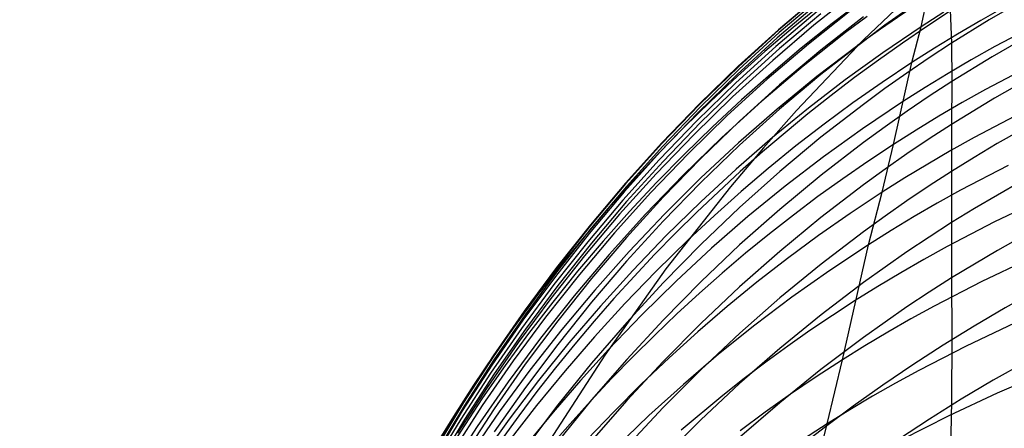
# Model space of a CAD drawing. Extents: x -383 to 1849, y -1185 to -529.
# Tile 826 of 870: x 1815.37 to 1824.24, y -920.24 to -916.56. Entities that reach past the tile are written whole.
import ezdxf

# ---------------------------------------------------------------- set-up
doc = ezdxf.new("R2010")
doc.units = 0
doc.layers.add('PREDEFINITO', color=7, linetype='CONTINUOUS')

msp = doc.modelspace()

# ---------------------------------------------------------------- linework, layer by layer
at = {"layer": 'PREDEFINITO'}
for p, q in [((1823.5923, -916.1566, 563.7276), (1822.9725, -916.7435, 562.2665)), ((1822.5786, -916.3381, 577.5248), (1822.2069, -916.6531, 577.5044)), ((1822.5796, -916.3423, 575.5199), (1822.2079, -916.6579, 575.5075)), ((1822.5874, -916.3622, 573.7502), (1822.2158, -916.6783, 573.7405)), ((1822.9098, -916.3103, 567.9559), (1822.5276, -916.613, 567.9693)), ((1823.4944, -916.6271, 560.1591), (1823.5503, -916.3566, 562.0964)), ((1824.4509, -916.3622, 591.7368), (1824.1057, -916.5633, 591.6914)), ((1822.5672, -916.4107, 571.8379), (1822.1957, -916.7269, 571.8357)), ((1824.2409, -916.4499, 558.1399), (1824.0296, -916.5692, 558.1621)), ((1822.5564, -916.4879, 569.8989), (1822.1846, -916.8037, 569.9049)), ((1822.5899, -916.5085, 581.5629), (1822.2183, -916.8226, 581.5261)), ((1822.8603, -916.4795, 566.0227), (1822.4785, -916.782, 566.0439)), ((1822.9725, -916.538, 585.5644), (1822.5904, -916.8375, 585.5181)), ((1823.0062, -916.5335, 564.0777), (1822.8115, -916.6792, 564.0918)), ((1823.3647, -916.4725, 587.5965), (1823.1674, -916.6133, 587.5716)), ((1823.6987, -916.4962, 560.139), (1823.4944, -916.6271, 560.1591)), ((1823.7561, -916.4734, 589.6511), (1823.7667, -916.7742, 591.6442)), ((1822.5276, -916.613, 567.9693), (1822.1558, -916.9289, 567.9833)), ((1823.1674, -916.6133, 587.5716), (1822.9725, -916.7576, 587.5463)), ((1823.4944, -916.6271, 560.1591), (1823.1483, -916.861, 560.1947)), ((1823.4093, -916.9492, 558.2316), (1823.4944, -916.6271, 560.1591)), ((1824.1057, -916.5633, 591.6914), (1823.7667, -916.7742, 591.6442)), ((1824.0296, -916.5692, 558.1621), (1823.8205, -916.6923, 558.1848)), ((1824.585, -916.5787, 556.1549), (1824.1561, -916.8056, 556.2044)), ((1822.2069, -916.6531, 577.5044), (1821.8459, -916.9808, 577.4835)), ((1822.2079, -916.6579, 575.5075), (1821.8469, -916.9862, 575.4949)), ((1822.2158, -916.6783, 573.7405), (1821.8547, -917.0072, 573.7307)), ((1822.8115, -916.6792, 564.0918), (1822.4298, -916.9808, 564.1207)), ((1823.8205, -916.6923, 558.1848), (1823.6137, -916.8189, 558.208)), ((1824.5022, -916.6837, 593.7285), (1824.1317, -916.8965, 593.6757)), ((1822.1846, -916.8037, 569.9049), (1821.8234, -917.1322, 569.9112)), ((1822.1957, -916.7269, 571.8357), (1821.8348, -917.0559, 571.8336)), ((1822.4785, -916.782, 566.0439), (1822.1071, -917.0976, 566.0658)), ((1822.9725, -916.7435, 562.2665), (1822.3712, -917.3793, 560.8276)), ((1822.9215, -916.7938, 562.1508), (1822.5541, -917.0743, 562.1851)), ((1822.9725, -916.7576, 587.5463), (1822.5905, -917.0562, 587.4942)), ((1823.7667, -916.7742, 591.6442), (1823.5645, -916.9068, 591.6147)), ((1823.7667, -916.7742, 591.6442), (1823.7683, -917.1207, 593.6206)), ((1824.1561, -916.8056, 556.2044), (1823.9449, -916.9245, 556.23)), ((1822.2183, -916.8226, 581.5261), (1821.8573, -917.1495, 581.4883)), ((1822.5904, -916.8375, 585.5181), (1822.2187, -917.1503, 585.4702)), ((1823.1483, -916.861, 560.1947), (1822.8096, -917.1054, 560.2313)), ((1823.6137, -916.8189, 558.208), (1823.4093, -916.9492, 558.2316)), ((1821.8459, -916.9808, 577.4835), (1821.4958, -917.3207, 577.4623)), ((1822.1558, -916.9289, 567.9833), (1821.7946, -917.2575, 567.9978)), ((1822.4298, -916.9808, 564.1207), (1822.0586, -917.2954, 564.1505)), ((1823.4093, -916.9492, 558.2316), (1823.1418, -917.1277, 558.2636)), ((1823.2434, -917.6868, 554.3929), (1823.4093, -916.9492, 558.2316)), ((1823.5645, -916.9068, 591.6147), (1823.3648, -917.0429, 591.5846)), ((1823.9449, -916.9245, 556.23), (1823.736, -917.047, 556.2561)), ((1824.1317, -916.8965, 593.6757), (1823.7683, -917.1207, 593.6206)), ((1824.5016, -916.9657, 554.218), (1824.0734, -917.1915, 554.274)), ((1821.8348, -917.0559, 571.8336), (1821.4848, -917.397, 571.8316)), ((1821.8469, -916.9862, 575.4949), (1821.4968, -917.3266, 575.4823)), ((1821.8547, -917.0072, 573.7307), (1821.5046, -917.3483, 573.7208)), ((1822.5905, -917.0562, 587.4942), (1822.2188, -917.3679, 587.4403)), ((1823.3648, -917.0429, 591.5846), (1823.1675, -917.1825, 591.5538)), ((1823.736, -917.047, 556.2561), (1823.5293, -917.1732, 556.2826)), ((1824.5502, -917.044, 595.7071), (1824.1547, -917.2685, 595.6465)), ((1821.8234, -917.1322, 569.9112), (1821.4731, -917.4729, 569.9178)), ((1821.8573, -917.1495, 581.4883), (1821.5072, -917.4886, 581.4494)), ((1822.1071, -917.0976, 566.0658), (1821.7463, -917.4259, 566.0885)), ((1822.2187, -917.1503, 585.4702), (1821.8576, -917.4756, 585.4208)), ((1822.5541, -917.0743, 562.1851), (1822.1961, -917.367, 562.2205)), ((1822.8096, -917.1054, 560.2313), (1822.4783, -917.3599, 560.2691)), ((1823.1418, -917.1277, 558.2636), (1822.8786, -917.3124, 558.2964)), ((1823.7683, -917.1207, 593.6206), (1823.5659, -917.2525, 593.5884)), ((1823.7683, -917.1207, 593.6206), (1823.7673, -917.5057, 595.5831)), ((1823.1675, -917.1825, 591.5538), (1822.9727, -917.3256, 591.5224)), ((1823.5293, -917.1732, 556.2826), (1823.325, -917.3029, 556.3098)), ((1824.0734, -917.1915, 554.274), (1823.8625, -917.3099, 554.3028)), ((1821.4958, -917.3207, 577.4623), (1821.1569, -917.6724, 577.4408)), ((1821.4968, -917.3266, 575.4823), (1821.1579, -917.6788, 575.4696)), ((1821.7946, -917.2575, 567.9978), (1821.4443, -917.5985, 568.0128)), ((1822.0586, -917.2954, 564.1505), (1821.6979, -917.6228, 564.1813)), ((1822.9727, -917.3256, 591.5224), (1822.5907, -917.6218, 591.4577)), ((1822.8786, -917.3124, 558.2964), (1822.6199, -917.5033, 558.33)), ((1823.325, -917.3029, 556.3098), (1822.9647, -917.5447, 556.3596)), ((1823.5659, -917.2525, 593.5884), (1823.366, -917.3879, 593.5555)), ((1823.8625, -917.3099, 554.3028), (1823.6538, -917.4319, 554.3323)), ((1824.1547, -917.2685, 595.6465), (1823.7673, -917.5057, 595.5831)), ((1821.4848, -917.397, 571.8316), (1821.1459, -917.7499, 571.8298)), ((1821.5046, -917.3483, 573.7208), (1821.1655, -917.7012, 573.7109)), ((1821.7463, -917.4259, 566.0885), (1821.3965, -917.7664, 566.1118)), ((1822.1961, -917.367, 562.2205), (1821.8477, -917.6713, 562.257)), ((1822.2188, -917.3679, 587.4403), (1821.8577, -917.6923, 587.3846)), ((1822.3712, -917.3793, 560.8276), (1822.074, -917.7169, 560.1175)), ((1822.4783, -917.3599, 560.2691), (1822.1546, -917.6244, 560.3079)), ((1823.366, -917.3879, 593.5555), (1823.1686, -917.5268, 593.5219)), ((1824.4002, -917.3983, 552.2924), (1823.9721, -917.6231, 552.3548)), ((1821.4731, -917.4729, 569.9178), (1821.1339, -917.8254, 569.9248)), ((1821.5072, -917.4886, 581.4494), (1821.1682, -917.8394, 581.4096)), ((1821.8576, -917.4756, 585.4208), (1821.5074, -917.8131, 585.3699)), ((1822.6199, -917.5033, 558.33), (1822.3657, -917.7001, 558.3643)), ((1823.6538, -917.4319, 554.3323), (1823.4474, -917.5575, 554.3623)), ((1823.7673, -917.5057, 595.5831), (1823.565, -917.6368, 595.5483)), ((1823.7673, -917.5057, 595.5831), (1823.7675, -917.9295, 597.532)), ((1821.4443, -917.5985, 568.0128), (1821.1051, -917.9511, 568.0283)), ((1822.9647, -917.5447, 556.3596), (1822.6124, -917.7977, 556.4111)), ((1823.1686, -917.5268, 593.5219), (1822.9737, -917.6691, 593.4875)), ((1823.4474, -917.5575, 554.3623), (1823.2434, -917.6868, 554.3929)), ((1824.3882, -917.5592, 597.639), (1824.179, -917.6791, 597.6043)), ((1821.1569, -917.6724, 577.4408), (1820.8294, -918.0353, 577.4189)), ((1821.1579, -917.6788, 575.4696), (1820.8303, -918.0423, 575.4568)), ((1821.6979, -917.6228, 564.1813), (1821.3482, -917.9622, 564.213)), ((1821.8577, -917.6923, 587.3846), (1821.5075, -918.0288, 587.3272)), ((1821.8477, -917.6713, 562.257), (1821.509, -917.9869, 562.2944)), ((1822.1546, -917.6244, 560.3079), (1821.8271, -917.9088, 560.3492)), ((1822.5907, -917.6218, 591.4577), (1822.2191, -917.931, 591.3906)), ((1822.9737, -917.6691, 593.4875), (1822.5915, -917.9637, 593.4168)), ((1823.2434, -917.6868, 554.3929), (1823.0134, -917.8387, 554.4285)), ((1823.1422, -918.1162, 552.4875), (1823.2434, -917.6868, 554.3929)), ((1823.565, -917.6368, 595.5483), (1823.3652, -917.7714, 595.5126)), ((1823.9721, -917.6231, 552.3548), (1823.7612, -917.7409, 552.387)), ((1824.179, -917.6791, 597.6043), (1823.9721, -917.8025, 597.5686)), ((1821.1459, -917.7499, 571.8298), (1820.8184, -918.114, 571.8281)), ((1821.1655, -917.7012, 573.7109), (1820.8378, -918.0654, 573.701)), ((1821.3965, -917.7664, 566.1118), (1821.0578, -918.1186, 566.1359)), ((1822.074, -917.7169, 560.1175), (1821.7769, -918.0684, 559.4142)), ((1822.3657, -917.7001, 558.3643), (1822.116, -917.9027, 558.3993)), ((1823.3652, -917.7714, 595.5126), (1823.1679, -917.9095, 595.4762)), ((1823.7612, -917.7409, 552.387), (1823.5525, -917.8624, 552.4199)), ((1821.1339, -917.8254, 569.9248), (1820.806, -918.1891, 569.932)), ((1821.1682, -917.8394, 581.4096), (1820.8405, -918.2014, 581.369)), ((1821.5074, -917.8131, 585.3699), (1821.1683, -918.1623, 585.3177)), ((1822.6124, -917.7977, 556.4111), (1822.2683, -918.0617, 556.4642)), ((1823.0134, -917.8387, 554.4285), (1822.7866, -917.9952, 554.4649)), ((1823.5525, -917.8624, 552.4199), (1823.3462, -917.9875, 552.4534)), ((1823.9721, -917.8025, 597.5686), (1823.7675, -917.9295, 597.532)), ((1821.1051, -917.9511, 568.0283), (1820.7773, -918.3151, 568.0443)), ((1821.8271, -917.9088, 560.3492), (1821.5081, -918.2031, 560.3916)), ((1822.2191, -917.931, 591.3906), (1821.8581, -918.2527, 591.3213)), ((1822.116, -917.9027, 558.3993), (1821.871, -918.1111, 558.435)), ((1823.1679, -917.9095, 595.4762), (1822.973, -918.0509, 595.439)), ((1823.7675, -917.9295, 597.532), (1823.5653, -918.06, 597.4946)), ((1823.7675, -917.9295, 597.532), (1823.7679, -918.3904, 599.4697)), ((1824.2758, -917.8749, 550.3792), (1823.8482, -918.0985, 550.448)), ((1820.8294, -918.0353, 577.4189), (1820.5135, -918.4089, 577.3967)), ((1820.8303, -918.0423, 575.4568), (1820.5144, -918.4165, 575.444)), ((1821.3482, -917.9622, 564.213), (1821.0096, -918.3134, 564.2455)), ((1821.5075, -918.0288, 587.3272), (1821.1684, -918.3769, 587.2683)), ((1821.509, -917.9869, 562.2944), (1821.1802, -918.3133, 562.3328)), ((1822.5915, -917.9637, 593.4168), (1822.2197, -918.2713, 593.3433)), ((1822.7866, -917.9952, 554.4649), (1822.5631, -918.1563, 554.502)), ((1823.3462, -917.9875, 552.4534), (1823.1422, -918.1162, 552.4875)), ((1824.3891, -918.0226, 599.5838), (1824.1798, -918.1417, 599.5467)), ((1820.8184, -918.114, 571.8281), (1820.5026, -918.4889, 571.8265)), ((1820.8378, -918.0654, 573.701), (1820.5217, -918.4403, 573.691)), ((1821.0578, -918.1186, 566.1359), (1820.7305, -918.482, 566.1605)), ((1821.7769, -918.0684, 559.4142), (1821.1948, -918.8067, 558.0268)), ((1821.871, -918.1111, 558.435), (1821.6306, -918.3249, 558.4714)), ((1822.2683, -918.0617, 556.4642), (1821.9325, -918.3363, 556.5187)), ((1822.973, -918.0509, 595.439), (1822.5909, -918.3438, 595.3624)), ((1823.1422, -918.1162, 552.4875), (1822.8524, -918.308, 552.5378)), ((1823.0193, -918.5887, 550.5942), (1823.1422, -918.1162, 552.4875)), ((1823.5653, -918.06, 597.4946), (1823.3656, -918.1941, 597.4563)), ((1823.8482, -918.0985, 550.448), (1823.6375, -918.2156, 550.4835)), ((1820.806, -918.1891, 569.932), (1820.4898, -918.5636, 569.9395)), ((1820.8405, -918.2014, 581.369), (1820.5245, -918.5742, 581.3275)), ((1821.1683, -918.1623, 585.3177), (1820.8405, -918.5227, 585.2642)), ((1821.5081, -918.2031, 560.3916), (1821.1979, -918.5071, 560.435)), ((1822.5631, -918.1563, 554.502), (1822.3428, -918.3218, 554.5398)), ((1823.3656, -918.1941, 597.4563), (1823.1683, -918.3316, 597.4171)), ((1823.6375, -918.2156, 550.4835), (1823.4291, -918.3364, 550.5197)), ((1824.1798, -918.1417, 599.5467), (1823.9727, -918.2642, 599.5087)), ((1824.5908, -918.1748, 548.4015), (1824.1554, -918.3825, 548.4736)), ((1821.0096, -918.3134, 564.2455), (1820.6825, -918.6758, 564.2788)), ((1821.1802, -918.3133, 562.3328), (1820.8617, -918.6502, 562.3722)), ((1821.8581, -918.2527, 591.3213), (1821.508, -918.5865, 591.2498)), ((1822.2197, -918.2713, 593.3433), (1821.8585, -918.5914, 593.2674)), ((1822.8524, -918.308, 552.5378), (1822.5677, -918.5072, 552.5894)), ((1823.9727, -918.2642, 599.5087), (1823.7679, -918.3904, 599.4697)), ((1820.7773, -918.3151, 568.0443), (1820.4611, -918.6898, 568.0607)), ((1821.1684, -918.3769, 587.2683), (1820.8406, -918.7362, 587.2078)), ((1821.6306, -918.3249, 558.4714), (1821.3951, -918.5442, 558.5084)), ((1821.9325, -918.3363, 556.5187), (1821.6053, -918.6212, 556.5746)), ((1822.3428, -918.3218, 554.5398), (1822.1259, -918.4917, 554.5783)), ((1822.5909, -918.3438, 595.3624), (1822.2192, -918.6496, 595.2829)), ((1823.1683, -918.3316, 597.4171), (1822.9735, -918.4725, 597.3771)), ((1823.4291, -918.3364, 550.5197), (1823.223, -918.4608, 550.5566)), ((1823.7679, -918.3904, 599.4697), (1823.5656, -918.5201, 599.4298)), ((1824.1554, -918.3825, 548.4736), (1823.728, -918.6047, 548.5487)), ((1823.7679, -918.3904, 599.4697), (1823.7679, -918.8883, 601.398)), ((1820.5026, -918.4889, 571.8265), (1820.1986, -918.8741, 571.825)), ((1820.5135, -918.4089, 577.3967), (1820.2095, -918.7929, 577.3743)), ((1820.5144, -918.4165, 575.444), (1820.2104, -918.801, 575.4312)), ((1820.5217, -918.4403, 573.691), (1820.2175, -918.8254, 573.681)), ((1820.7305, -918.482, 566.1605), (1820.4148, -918.8562, 566.1858)), ((1822.9735, -918.4725, 597.3771), (1822.5915, -918.7642, 597.2947)), ((1823.223, -918.4608, 550.5566), (1823.0193, -918.5887, 550.5942)), ((1820.4898, -918.5636, 569.9395), (1820.1854, -918.9483, 569.9473)), ((1820.5245, -918.5742, 581.3275), (1820.2203, -918.9572, 581.2851)), ((1820.8405, -918.5227, 585.2642), (1820.5243, -918.8938, 585.2095)), ((1821.1979, -918.5071, 560.435), (1820.8965, -918.8203, 560.4793)), ((1821.3951, -918.5442, 558.5084), (1821.1058, -918.8274, 558.5558)), ((1822.1259, -918.4917, 554.5783), (1821.9124, -918.6659, 554.6174)), ((1822.5677, -918.5072, 552.5894), (1822.2883, -918.7136, 552.6423)), ((1823.5656, -918.5201, 599.4298), (1823.3657, -918.6533, 599.3889)), ((1824.3892, -918.5229, 601.5192), (1824.1798, -918.6412, 601.4798)), ((1820.8617, -918.6502, 562.3722), (1820.5535, -918.997, 562.4123)), ((1821.508, -918.5865, 591.2498), (1821.1689, -918.9318, 591.1762)), ((1821.6053, -918.6212, 556.5746), (1821.2867, -918.9159, 556.6318)), ((1821.8585, -918.5914, 593.2674), (1821.5082, -918.9236, 593.189)), ((1821.9124, -918.6659, 554.6174), (1821.7023, -918.8442, 554.6572)), ((1822.2192, -918.6496, 595.2829), (1821.8581, -918.9677, 595.2005)), ((1823.0193, -918.5887, 550.5942), (1822.6703, -918.82, 550.6612)), ((1822.784, -919.6255, 546.8303), (1823.0193, -918.5887, 550.5942)), ((1823.3657, -918.6533, 599.3889), (1823.1683, -918.7899, 599.3471)), ((1823.728, -918.6047, 548.5487), (1823.5176, -918.7211, 548.5875)), ((1824.1798, -918.6412, 601.4798), (1823.9727, -918.763, 601.4394)), ((1820.4611, -918.6898, 568.0607), (1820.1568, -919.0748, 568.0776)), ((1820.6825, -918.6758, 564.2788), (1820.3669, -919.0488, 564.3128)), ((1820.8406, -918.7362, 587.2078), (1820.5244, -919.1061, 587.146)), ((1822.2883, -918.7136, 552.6423), (1822.0142, -918.9269, 552.6963)), ((1823.5176, -918.7211, 548.5875), (1823.3093, -918.8411, 548.627)), ((1824.4741, -918.7143, 546.4975), (1824.0388, -918.9206, 546.5756)), ((1820.2095, -918.7929, 577.3743), (1819.9177, -919.1865, 577.3516)), ((1820.2104, -918.801, 575.4312), (1819.9185, -919.1952, 575.4184)), ((1820.2175, -918.8254, 573.681), (1819.9254, -919.2204, 573.6711)), ((1820.8965, -918.8203, 560.4793), (1820.6042, -919.1424, 560.5245)), ((1821.1948, -918.8067, 558.0268), (1820.6426, -919.5838, 556.6637)), ((1821.1058, -918.8274, 558.5558), (1820.8244, -919.1186, 558.6042)), ((1821.7023, -918.8442, 554.6572), (1821.4956, -919.0266, 554.6976)), ((1822.5915, -918.7642, 597.2947), (1822.2199, -919.0688, 597.2091)), ((1822.6703, -918.82, 550.6612), (1822.3288, -919.0619, 550.7304)), ((1823.1683, -918.7899, 599.3471), (1822.9734, -918.93, 599.3043)), ((1823.3093, -918.8411, 548.627), (1823.1034, -918.9648, 548.6673)), ((1823.9727, -918.763, 601.4394), (1823.7679, -918.8883, 601.398)), ((1820.1986, -918.8741, 571.825), (1819.9067, -919.269, 571.8236)), ((1820.4148, -918.8562, 566.1858), (1820.111, -919.2406, 566.2116)), ((1820.5243, -918.8938, 585.2095), (1820.22, -919.2751, 585.1536)), ((1821.1689, -918.9318, 591.1762), (1820.8413, -919.2883, 591.1006)), ((1821.2867, -918.9159, 556.6318), (1820.9771, -919.2203, 556.6904)), ((1821.5082, -918.9236, 593.189), (1821.169, -919.2672, 593.1083)), ((1822.0142, -918.9269, 552.6963), (1821.7455, -919.147, 552.7516)), ((1822.9734, -918.93, 599.3043), (1822.5912, -919.2199, 599.2163)), ((1823.7679, -918.8883, 601.398), (1823.5656, -919.0172, 601.3555)), ((1824.0388, -918.9206, 546.5756), (1823.6117, -919.1412, 546.6572)), ((1823.7679, -918.8883, 601.398), (1823.7682, -919.4237, 603.3174)), ((1820.1854, -918.9483, 569.9473), (1819.8931, -919.3428, 569.9554)), ((1820.2203, -918.9572, 581.2851), (1819.9282, -919.35, 581.2421)), ((1820.5535, -918.997, 562.4123), (1820.2559, -919.3535, 562.4534)), ((1821.8581, -918.9677, 595.2005), (1821.5079, -919.2978, 595.1155)), ((1823.1034, -918.9648, 548.6673), (1822.8998, -919.0919, 548.7083)), ((1823.5656, -919.0172, 601.3555), (1823.3656, -919.1496, 601.312)), ((1820.1568, -919.0748, 568.0776), (1819.8646, -919.4695, 568.0948)), ((1820.3669, -919.0488, 564.3128), (1820.0633, -919.4321, 564.3476)), ((1820.5244, -919.1061, 587.146), (1820.2201, -919.4863, 587.0827)), ((1821.4956, -919.0266, 554.6976), (1821.2925, -919.213, 554.7387)), ((1822.2199, -919.0688, 597.2091), (1821.8589, -919.3858, 597.1204)), ((1822.3288, -919.0619, 550.7304), (1821.9951, -919.314, 550.8014)), ((1822.8998, -919.0919, 548.7083), (1822.6946, -919.2254, 548.751)), ((1819.9177, -919.1865, 577.3516), (1819.6383, -919.5895, 577.3288)), ((1819.9185, -919.1952, 575.4184), (1819.6391, -919.5987, 575.4056)), ((1820.6042, -919.1424, 560.5245), (1820.3211, -919.473, 560.5706)), ((1820.8244, -919.1186, 558.6042), (1820.5508, -919.4175, 558.6535)), ((1821.7455, -919.147, 552.7516), (1821.4823, -919.3737, 552.8079)), ((1823.3656, -919.1496, 601.312), (1823.1682, -919.2853, 601.2676)), ((1823.6117, -919.1412, 546.6572), (1823.4014, -919.2569, 546.6992)), ((1819.9067, -919.269, 571.8236), (1819.6272, -919.6732, 571.8224)), ((1819.9254, -919.2204, 573.6711), (1819.6456, -919.6246, 573.6611)), ((1820.111, -919.2406, 566.2116), (1819.8194, -919.6348, 566.238)), ((1820.22, -919.2751, 585.1536), (1819.9278, -919.6661, 585.0967)), ((1820.8413, -919.2883, 591.1006), (1820.5252, -919.6553, 591.0231)), ((1820.9771, -919.2203, 556.6904), (1820.6765, -919.5338, 556.7502)), ((1821.169, -919.2672, 593.1083), (1820.8412, -919.622, 593.0254)), ((1821.2925, -919.213, 554.7387), (1821.0929, -919.4033, 554.7803)), ((1822.5912, -919.2199, 599.2163), (1822.2194, -919.5227, 599.1248)), ((1822.6946, -919.2254, 548.751), (1822.4919, -919.3625, 548.7944)), ((1823.1682, -919.2853, 601.2676), (1822.9733, -919.4245, 601.2221)), ((1823.4014, -919.2569, 546.6992), (1823.1932, -919.3762, 546.7421)), ((1819.8931, -919.3428, 569.9554), (1819.6131, -919.7466, 569.9637)), ((1819.9282, -919.35, 581.2421), (1819.6484, -919.7521, 581.1983)), ((1820.2559, -919.3535, 562.4534), (1819.9691, -919.7191, 562.4951)), ((1821.5079, -919.2978, 595.1155), (1821.1687, -919.6394, 595.028)), ((1821.4823, -919.3737, 552.8079), (1821.2246, -919.6068, 552.8654)), ((1821.9951, -919.314, 550.8014), (1821.6692, -919.576, 550.8744)), ((1822.4919, -919.3625, 548.7944), (1822.2918, -919.5033, 548.8386)), ((1823.1932, -919.3762, 546.7421), (1822.9874, -919.4991, 546.7857)), ((1824.334, -919.2971, 544.6085), (1823.8995, -919.502, 544.6927)), ((1820.0633, -919.4321, 564.3476), (1819.7718, -919.8251, 564.383)), ((1820.5508, -919.4175, 558.6535), (1820.2854, -919.724, 558.7037)), ((1821.0929, -919.4033, 554.7803), (1820.8969, -919.5974, 554.8225)), ((1821.8589, -919.3858, 597.1204), (1821.5088, -919.7146, 597.0289)), ((1822.9733, -919.4245, 601.2221), (1822.591, -919.7126, 601.1284)), ((1823.7682, -919.4237, 603.3174), (1823.767, -919.9971, 605.2271)), ((1819.8646, -919.4695, 568.0948), (1819.5848, -919.8736, 568.1125)), ((1820.2201, -919.4863, 587.0827), (1819.9279, -919.8762, 587.0182)), ((1820.3211, -919.473, 560.5706), (1820.0475, -919.8119, 560.6176)), ((1820.6765, -919.5338, 556.7502), (1820.4238, -919.8123, 556.8029)), ((1822.2194, -919.5227, 599.1248), (1821.8582, -919.8378, 599.03)), ((1822.2918, -919.5033, 548.8386), (1822.0943, -919.6475, 548.8835)), ((1822.9874, -919.4991, 546.7857), (1822.784, -919.6255, 546.8303)), ((1823.8995, -919.502, 544.6927), (1823.4731, -919.7211, 544.7806)), ((1819.6383, -919.5895, 577.3288), (1819.3715, -920.0013, 577.3057)), ((1819.6391, -919.5987, 575.4056), (1819.3722, -920.011, 575.3928)), ((1819.6456, -919.6246, 573.6611), (1819.3784, -920.0377, 573.6512)), ((1819.8194, -919.6348, 566.238), (1819.5401, -920.0382, 566.2648)), ((1820.6426, -919.5838, 556.6637), (1820.1155, -920.4007, 555.3266)), ((1820.8412, -919.622, 593.0254), (1820.525, -919.9873, 592.9404)), ((1820.8969, -919.5974, 554.8225), (1820.7046, -919.7953, 554.8652)), ((1821.1687, -919.6394, 595.028), (1820.8409, -919.992, 594.9381)), ((1821.2246, -919.6068, 552.8654), (1820.9727, -919.8462, 552.9239)), ((1821.6692, -919.576, 550.8744), (1821.3513, -919.8477, 550.9491)), ((1822.784, -919.6255, 546.8303), (1822.5489, -919.7781, 546.8834)), ((1822.6467, -920.2022, 544.967), (1822.784, -919.6255, 546.8303)), ((1819.6272, -919.6732, 571.8224), (1819.3603, -920.0861, 571.8213)), ((1819.9278, -919.6661, 585.0967), (1819.648, -920.0664, 585.0387)), ((1819.9691, -919.7191, 562.4951), (1819.6933, -920.0934, 562.5376)), ((1820.2854, -919.724, 558.7037), (1820.0282, -920.0376, 558.7547)), ((1820.5252, -919.6553, 591.0231), (1820.221, -920.0325, 590.9439)), ((1821.5088, -919.7146, 597.0289), (1821.1697, -920.0549, 596.9346)), ((1822.0943, -919.6475, 548.8835), (1821.8995, -919.7953, 548.9291)), ((1822.591, -919.7126, 601.1284), (1822.2192, -920.0135, 601.0311)), ((1823.4731, -919.7211, 544.7806), (1823.2631, -919.836, 544.8259)), ((1819.6131, -919.7466, 569.9637), (1819.3458, -920.1592, 569.9722)), ((1819.6484, -919.7521, 581.1983), (1819.3813, -920.1629, 581.154)), ((1820.0475, -919.8119, 560.6176), (1819.7834, -920.1587, 560.6652)), ((1820.4238, -919.8123, 556.8029), (1820.1781, -920.0972, 556.8564)), ((1820.7046, -919.7953, 554.8652), (1820.516, -919.9968, 554.9085)), ((1821.8995, -919.7953, 548.9291), (1821.7074, -919.9464, 548.9754)), ((1822.5489, -919.7781, 546.8834), (1822.3172, -919.9355, 546.9377)), ((1824.62, -919.7376, 542.6499), (1824.1777, -919.9261, 542.7361)), ((1819.5848, -919.8736, 568.1125), (1819.3175, -920.2865, 568.1304)), ((1819.7718, -919.8251, 564.383), (1819.4926, -920.2274, 564.4191)), ((1819.9279, -919.8762, 587.0182), (1819.6481, -920.2752, 586.9525)), ((1820.9727, -919.8462, 552.9239), (1820.7266, -920.0917, 552.9834)), ((1821.3513, -919.8477, 550.9491), (1821.0416, -920.1286, 551.0256)), ((1821.8582, -919.8378, 599.03), (1821.5079, -920.1647, 598.9321)), ((1823.2631, -919.836, 544.8259), (1823.0553, -919.9545, 544.872)), ((1820.525, -919.9873, 592.9404), (1820.2207, -920.3627, 592.8533)), ((1820.516, -919.9968, 554.9085), (1820.3311, -920.2018, 554.9523)), ((1820.8409, -919.992, 594.9381), (1820.5247, -920.355, 594.8458)), ((1821.7074, -919.9464, 548.9754), (1821.3314, -920.2586, 549.0701)), ((1822.3172, -919.9355, 546.9377), (1822.0889, -920.0975, 546.993)), ((1823.0553, -919.9545, 544.872), (1822.8498, -920.0766, 544.9191)), ((1824.1777, -919.9261, 542.7361), (1823.743, -920.1289, 542.8263)), ((1823.767, -919.9971, 605.2271), (1823.7553, -920.6151, 607.1243)), ((1819.3603, -920.0861, 571.8213), (1819.1062, -920.5074, 571.8203)), ((1819.3715, -920.0013, 577.3057), (1819.1175, -920.4214, 577.2825)), ((1819.3722, -920.011, 575.3928), (1819.1182, -920.4317, 575.38)), ((1819.3784, -920.0377, 573.6512), (1819.124, -920.459, 573.6413)), ((1819.5401, -920.0382, 566.2648), (1819.2734, -920.4504, 566.2922)), ((1819.648, -920.0664, 585.0387), (1819.3807, -920.4754, 584.9797)), ((1820.0282, -920.0376, 558.7547), (1819.7794, -920.3582, 558.8064)), ((1820.221, -920.0325, 590.9439), (1819.9289, -920.4193, 590.8629)), ((1821.1697, -920.0549, 596.9346), (1820.842, -920.4061, 596.8376)), ((1822.2192, -920.0135, 601.0311), (1821.858, -920.3267, 600.9302)), ((1822.8498, -920.0766, 544.9191), (1822.6467, -920.2022, 544.967)), ((1819.3458, -920.1592, 569.9722), (1819.0913, -920.5801, 569.981)), ((1819.3813, -920.1629, 581.154), (1819.127, -920.582, 581.109)), ((1819.6933, -920.0934, 562.5376), (1819.4287, -920.4761, 562.5808)), ((1819.7834, -920.1587, 560.6652), (1819.5291, -920.5129, 560.7137)), ((1820.1781, -920.0972, 556.8564), (1819.9396, -920.3882, 556.9107)), ((1820.7266, -920.0917, 552.9834), (1820.4863, -920.343, 553.0439)), ((1821.0416, -920.1286, 551.0256), (1820.7403, -920.4185, 551.1037)), ((1821.5079, -920.1647, 598.9321), (1821.1687, -920.5031, 598.8312)), ((1822.0889, -920.0975, 546.993), (1821.8641, -920.2642, 547.0493)), ((1823.743, -920.1289, 542.8263), (1823.3164, -920.3458, 542.9203)), ((1819.4926, -920.2274, 564.4191), (1819.2261, -920.6384, 564.4557)), ((1820.3311, -920.2018, 554.9523), (1820.15, -920.4103, 554.9966)), ((1822.6467, -920.2022, 544.967), (1822.3822, -920.3735, 545.0317)), ((1822.4901, -920.8221, 543.1197), (1822.6467, -920.2022, 544.967))]:
    msp.add_line(p, q, dxfattribs=at)
at = {"layer": 'PREDEFINITO', "extrusion": (-0.016803, -0.114563, 0.993274)}
msp.add_arc((1947.2664, -580.7659, 654.0303), 14.9417, 95.84327, 275.27872, dxfattribs=at)
at = {"layer": 'PREDEFINITO', "extrusion": (0.015277, 0.101694, 0.994698)}
msp.add_arc((-1949.4277, 700.9212, 493.7866), 14.997, 132.05505, 314.63656, dxfattribs=at)
at = {"layer": 'PREDEFINITO', "extrusion": (-0.016824, -0.171811, 0.984986)}
msp.add_arc((1913.7712, -633.2236, 707.5749), 14.9608, 82.65115, 280.09999, dxfattribs=at)
at = {"layer": 'PREDEFINITO', "extrusion": (-0.016915, -0.074595, 0.99707)}
msp.add_arc((1991.8187, -454.2157, 615.4053), 14.9382, 107.32431, 274.63425, dxfattribs=at)
at = {"layer": 'PREDEFINITO', "extrusion": (-0.016833, -0.307513, 0.951395)}
msp.add_arc((1880.1711, -604.8759, 826.0284), 14.979, 55.83898, 295.27303, dxfattribs=at)
at = {"layer": 'PREDEFINITO', "extrusion": (-0.016807, -0.326121, 0.945179)}
msp.add_arc((1877.5345, -594.1838, 841.4257), 14.9744, 51.68409, 297.64988, dxfattribs=at)

doc.saveas('drawing.dxf')
